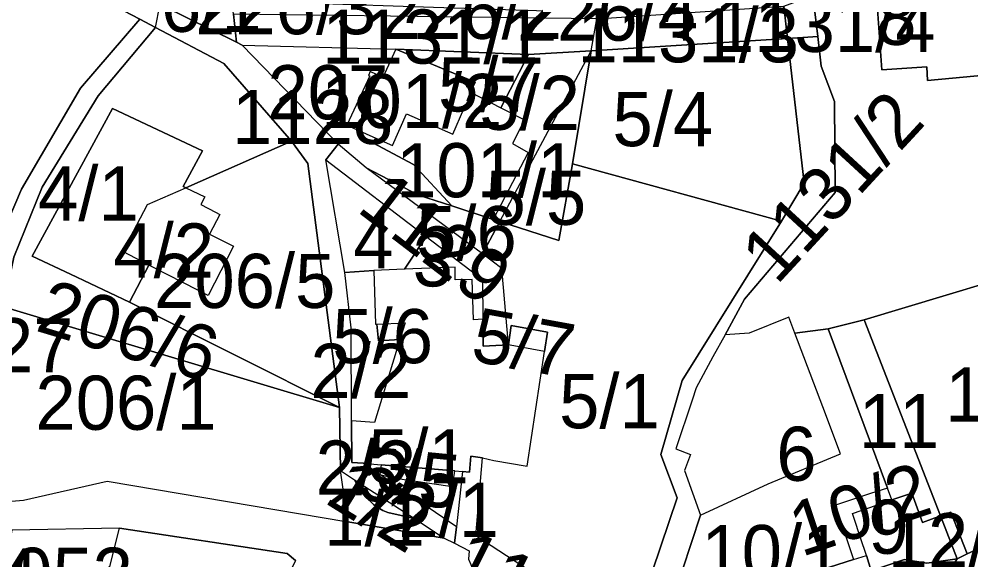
# Model space of a CAD drawing. Extents: x -623250 to -619626, y -1079612 to -1075424.
# Drawn here: x -621918.3 to -621742.5, y -1077437.8 to -1077337.8 of the extents above; entities that cross this region are included whole.
import ezdxf

# ---------------------------------------------------------------- set-up
doc = ezdxf.new("R2010")
doc.units = 0
for name, color, linetype in [('Hranice šetřená (k_ú_Džbánov - vnitřní obvod)', 7, 'Continuous'), ('Parcela nároku', 7, 'Continuous'), ('Parcelní číslo', 7, 'Continuous')]:
    doc.layers.add(name, color=color, linetype=linetype)

msp = doc.modelspace()

# ---------------------------------------------------------------- linework, layer by layer
at = {"layer": 'Hranice šetřená (k_ú_Džbánov - vnitřní obvod)'}
msp.add_lwpolyline([(-621979.33, -1077434.11), (-621981.48, -1077418.71), (-621967.44, -1077419.71), (-621940.51, -1077416.47), (-621930.63, -1077410.65), (-621923.08, -1077402.05), (-621922.91, -1077399.82), (-621921.11, -1077391), (-621919.24, -1077381.82), (-621913.99, -1077368.92), (-621903.63, -1077352.03), (-621893.06, -1077339.39), (-621892.26, -1077335.34), (-621891.68, -1077335.41), (-621878.09, -1077342.07), (-621878.67, -1077336.93), (-621878.96, -1077334.38), (-621841.71, -1077335.6), (-621820.79, -1077336.29)], dxfattribs=at)
at = {"layer": 'Parcela nároku'}
for points in [[(-622110.98, -1077248.42), (-622120.1, -1077242.65), (-622141.17, -1077304.62), (-622091.65, -1077325.32), (-622091.8, -1077327.95), (-622142.04, -1077307.19), (-622173.19, -1077398.85), (-622025.85, -1077415.55), (-621981.48, -1077418.71), (-621940.98, -1077412.64), (-621934.21, -1077407.78), (-621917.8, -1077369.23), (-621906.89, -1077350.6), (-621895.93, -1077337.87), (-621903.13, -1077334.05), (-621949.28, -1077320.36), (-621989.19, -1077307.24), (-622022.59, -1077293.19)], [(-621722.01, -1077340.46), (-621721.53, -1077346.44), (-621750.48, -1077349.15), (-621750.65, -1077346.65), (-621758.96, -1077347.22), (-621760.22, -1077329.01), (-621760.48, -1077325.2), (-621753.9, -1077324.68), (-621754.48, -1077314.8), (-621724.25, -1077312.55), (-621723.69, -1077319.3), (-621723.35, -1077323.39)], [(-621878.09, -1077342.07), (-621878.67, -1077336.93), (-621878.96, -1077334.38), (-621878.78, -1077323.55), (-621891.68, -1077335.41)], [(-621777.05, -1077335.46), (-621771.66, -1077333.4), (-621770.78, -1077341.04), (-621776.36, -1077341.42)], [(-621777.05, -1077335.46), (-621776.36, -1077341.42), (-621812.59, -1077343.68), (-621811.59, -1077337.77)], [(-621906.89, -1077350.6), (-621917.8, -1077369.23), (-621934.21, -1077407.78), (-621940.98, -1077412.64), (-621981.48, -1077418.71), (-621967.44, -1077419.71), (-621940.51, -1077416.47), (-621930.63, -1077410.65), (-621923.08, -1077402.05), (-621922.91, -1077399.82), (-621921.11, -1077391), (-621919.24, -1077381.82), (-621913.99, -1077368.92), (-621903.63, -1077352.03), (-621893.06, -1077339.39), (-621895.93, -1077337.87)], [(-621840.01, -1077337.41), (-621878.67, -1077336.93), (-621878.09, -1077342.07), (-621877.06, -1077342.65), (-621848.66, -1077343.39), (-621824.17, -1077344.4), (-621812.59, -1077343.68), (-621811.59, -1077337.77)], [(-621897.85, -1077390.15), (-621908.78, -1077384.97), (-621915.82, -1077381.64), (-621900.97, -1077354.33), (-621884.38, -1077362.19), (-621887.95, -1077368.76), (-621887.47, -1077368.99), (-621867.94, -1077360.37), (-621880.46, -1077346.06), (-621893.06, -1077339.39), (-621903.63, -1077352.03), (-621913.99, -1077368.92), (-621919.24, -1077381.82), (-621921.11, -1077391), (-621859.08, -1077409.62)], [(-621816.09, -1077364.55), (-621812.59, -1077343.68), (-621776.36, -1077341.42), (-621773.31, -1077368.14), (-621777.47, -1077375.16)], [(-621796.96, -1077417.26), (-621794.25, -1077418.3), (-621795.39, -1077421.25), (-621792.42, -1077429.53), (-621797.44, -1077444.63), (-621796.56, -1077448.06), (-621798.82, -1077448.78), (-621804.36, -1077448.91), (-621796.73, -1077426.32), (-621799.75, -1077418.27), (-621795.81, -1077404.61), (-621777.47, -1077375.16), (-621773.31, -1077368.14), (-621776.36, -1077341.42), (-621770.78, -1077341.04), (-621770.15, -1077346.54), (-621767.66, -1077353.06), (-621767.57, -1077369.87), (-621784.31, -1077389.59), (-621787.9, -1077396.16), (-621790.12, -1077400.23), (-621793.24, -1077405.95), (-621793.99, -1077408.24)], [(-621845.45, -1077364.73), (-621838.37, -1077372.34), (-621844.5, -1077370.35), (-621854.19, -1077365.31), (-621859.31, -1077360.95), (-621877.06, -1077342.65), (-621848.66, -1077343.39), (-621851.07, -1077348.62), (-621853.41, -1077347.54), (-621853.72, -1077348.23), (-621853.49, -1077348.33), (-621857.7, -1077357.45), (-621852.38, -1077359.81), (-621852.93, -1077360.72)], [(-621835.04, -1077353.07), (-621835.51, -1077352.87), (-621834.87, -1077351.35), (-621834.06, -1077349.46), (-621848.66, -1077343.39), (-621851.07, -1077348.62), (-621853.41, -1077347.54), (-621853.72, -1077348.23), (-621853.49, -1077348.33), (-621857.7, -1077357.45), (-621852.38, -1077359.81), (-621849.3, -1077361.18), (-621846.69, -1077355.31), (-621838.13, -1077359.11), (-621836.15, -1077354.43), (-621835.7, -1077354.63)], [(-621824.17, -1077344.4), (-621848.66, -1077343.39), (-621834.06, -1077349.46), (-621834.87, -1077351.35), (-621829.31, -1077354.2)], [(-621824.26, -1077362.46), (-621830.7, -1077374.84), (-621829.49, -1077375.23), (-621812.59, -1077343.68), (-621824.17, -1077344.4), (-621829.31, -1077354.2), (-621824.94, -1077356.44), (-621827.14, -1077360.85)], [(-621829.49, -1077375.23), (-621812.59, -1077343.68), (-621816.09, -1077364.55), (-621818.59, -1077378.77)], [(-621838.13, -1077359.11), (-621836.15, -1077354.43), (-621835.7, -1077354.63), (-621835.04, -1077353.07), (-621835.51, -1077352.87), (-621834.87, -1077351.35), (-621829.31, -1077354.2), (-621824.94, -1077356.44), (-621827.14, -1077360.85), (-621824.26, -1077362.46), (-621830.7, -1077374.84), (-621838.37, -1077372.34), (-621845.45, -1077364.73), (-621852.93, -1077360.72), (-621852.38, -1077359.81), (-621849.3, -1077361.18), (-621846.69, -1077355.31)], [(-621887.47, -1077368.99), (-621887.95, -1077368.76), (-621884.38, -1077362.19), (-621900.97, -1077354.33), (-621915.82, -1077381.64), (-621908.78, -1077384.97), (-621897.85, -1077390.15), (-621894.28, -1077383.33), (-621899.11, -1077380.8), (-621894.56, -1077372.12)], [(-621883.36, -1077388.93), (-621887.78, -1077386.66), (-621894.28, -1077383.33), (-621897.85, -1077390.15), (-621859.08, -1077409.62), (-621864.93, -1077364.54), (-621867.94, -1077360.37), (-621887.47, -1077368.99), (-621883.96, -1077370.65), (-621884.69, -1077372.1), (-621881.99, -1077373.52), (-621881.2, -1077373.93), (-621883.07, -1077377.55), (-621878.68, -1077379.82)], [(-621843.07, -1077378.02), (-621832.69, -1077385.95), (-621832.6, -1077393.31), (-621832.54, -1077398.28), (-621827.86, -1077398.01), (-621829.11, -1077383.89), (-621832.7, -1077381.23), (-621854.19, -1077365.31), (-621859.31, -1077360.95), (-621861.58, -1077363.84)], [(-621861.58, -1077363.84), (-621843.07, -1077378.02), (-621847.06, -1077384.05), (-621852.76, -1077384.29), (-621858.07, -1077384.67)], [(-621799.75, -1077418.27), (-621796.73, -1077426.32), (-621804.36, -1077448.91), (-621809.85, -1077449.04), (-621833.93, -1077433.32), (-621832.69, -1077418.93), (-621830.61, -1077419.39), (-621824.42, -1077420.45), (-621821.2, -1077399.24), (-621820.7, -1077395.66), (-621827.38, -1077394.44), (-621827.86, -1077398.01), (-621829.11, -1077383.89), (-621832.7, -1077381.23), (-621829.49, -1077375.23), (-621818.59, -1077378.77), (-621816.09, -1077364.55), (-621777.47, -1077375.16), (-621795.81, -1077404.61)], [(-621844.5, -1077370.35), (-621838.37, -1077372.34), (-621830.7, -1077374.84), (-621829.49, -1077375.23), (-621832.7, -1077381.23), (-621854.19, -1077365.31)], [(-621884.69, -1077372.1), (-621881.99, -1077373.52), (-621881.2, -1077373.93), (-621883.07, -1077377.55), (-621878.68, -1077379.82), (-621883.36, -1077388.93), (-621887.78, -1077386.66), (-621894.28, -1077383.33), (-621899.11, -1077380.8), (-621894.56, -1077372.12), (-621887.47, -1077368.99), (-621883.96, -1077370.65)], [(-621847.06, -1077384.05), (-621843.07, -1077378.02), (-621832.69, -1077385.95), (-621832.6, -1077393.31), (-621834.34, -1077393.39), (-621834.59, -1077385.98), (-621837.71, -1077385.99), (-621837.74, -1077383.65)], [(-621727.41, -1077426.95), (-621727.07, -1077429.35), (-621743.17, -1077436.62), (-621746.17, -1077428.93), (-621748.13, -1077429.61), (-621762.23, -1077393.38), (-621723.75, -1077381.83), (-621711.49, -1077404.92), (-621707.69, -1077404.92), (-621708.4, -1077405.43), (-621713.75, -1077410.11), (-621718.37, -1077414.12), (-621730.75, -1077420.29)], [(-621837.74, -1077383.65), (-621847.06, -1077384.05), (-621852.76, -1077384.29), (-621852.43, -1077394.2), (-621852.19, -1077394.19), (-621846.98, -1077393.96), (-621847.92, -1077397.02), (-621852.63, -1077412.39), (-621856.86, -1077412.04), (-621856.82, -1077419.74), (-621854.73, -1077419.91), (-621851.4, -1077420.19), (-621837.81, -1077421.32), (-621836.36, -1077421.44), (-621835.07, -1077421.55), (-621834.83, -1077418.6), (-621832.69, -1077418.93), (-621830.61, -1077419.39), (-621824.42, -1077420.45), (-621821.2, -1077399.24), (-621827.59, -1077398.09), (-621827.86, -1077398.01), (-621832.54, -1077398.28), (-621832.6, -1077393.31), (-621834.34, -1077393.39), (-621834.59, -1077385.98), (-621837.71, -1077385.99)], [(-621852.19, -1077394.19), (-621851.91, -1077397.27), (-621847.92, -1077397.02), (-621852.63, -1077412.39), (-621856.86, -1077412.04), (-621856.96, -1077394.88), (-621858.07, -1077384.67), (-621852.76, -1077384.29), (-621852.43, -1077394.2)], [(-621940.51, -1077416.47), (-621967.44, -1077419.71), (-621925.55, -1077422.7), (-621926.95, -1077427.5), (-621917.43, -1077426.72), (-621901.96, -1077423.24), (-621857.56, -1077430.72), (-621858.92, -1077421.27), (-621859.08, -1077409.62), (-621921.11, -1077391), (-621922.91, -1077399.82), (-621923.08, -1077402.05), (-621930.63, -1077410.65)], [(-621790.12, -1077400.23), (-621793.24, -1077405.95), (-621793.99, -1077408.24), (-621796.96, -1077417.26), (-621794.25, -1077418.3), (-621795.39, -1077421.25), (-621792.42, -1077429.53), (-621779.95, -1077423.7), (-621766.56, -1077418.15), (-621769.85, -1077409.48), (-621775.02, -1077395.85), (-621776.13, -1077392.93), (-621783.42, -1077395.84), (-621787.9, -1077396.16)], [(-621852.19, -1077394.19), (-621846.98, -1077393.96), (-621847.92, -1077397.02), (-621851.91, -1077397.27)], [(-621827.38, -1077394.44), (-621820.7, -1077395.66), (-621821.2, -1077399.24), (-621827.59, -1077398.09), (-621827.86, -1077398.01)], [(-621762.23, -1077393.38), (-621748.13, -1077429.61), (-621751.46, -1077430.87), (-621753.42, -1077425.43), (-621757.07, -1077426.67), (-621757.88, -1077424.5), (-621768.84, -1077395.05)], [(-621797.44, -1077444.63), (-621792.42, -1077429.53), (-621779.95, -1077423.7), (-621766.56, -1077418.15), (-621769.85, -1077409.48), (-621775.02, -1077395.85), (-621768.84, -1077395.05), (-621757.88, -1077424.5), (-621761.03, -1077425.51), (-621767.47, -1077427.64), (-621764.16, -1077437.67), (-621796.56, -1077448.06)], [(-621832.69, -1077418.93), (-621834.83, -1077418.6), (-621835.07, -1077421.55), (-621836.36, -1077421.44), (-621837.48, -1077431.63), (-621837.82, -1077434.7), (-621835.12, -1077436.08), (-621835.24, -1077437.66), (-621834.41, -1077439.6), (-621826.49, -1077443.98), (-621815.55, -1077448.1), (-621809.85, -1077449.04), (-621833.93, -1077433.32)], [(-621854.73, -1077419.91), (-621851.4, -1077420.19), (-621851.65, -1077422)], [(-621851.4, -1077420.19), (-621851.65, -1077422), (-621849.26, -1077422.59), (-621838.23, -1077424.18), (-621837.81, -1077421.32)], [(-621854.26, -1077426.13), (-621852.79, -1077427.51), (-621852, -1077428.09), (-621851.1, -1077428.64), (-621850.19, -1077429.01), (-621845.26, -1077430.13), (-621839.73, -1077433.72), (-621857.56, -1077430.72), (-621858.92, -1077421.27), (-621856.32, -1077422.96), (-621855.95, -1077423.66), (-621855.44, -1077424.52), (-621854.88, -1077425.35)], [(-621838.23, -1077424.18), (-621837.81, -1077421.32), (-621836.36, -1077421.44), (-621837.48, -1077431.63), (-621851.65, -1077422), (-621849.26, -1077422.59)], [(-621856.32, -1077422.96), (-621845.26, -1077430.13), (-621850.19, -1077429.01), (-621851.1, -1077428.64), (-621852, -1077428.09), (-621852.79, -1077427.51), (-621854.26, -1077426.13), (-621854.88, -1077425.35), (-621855.44, -1077424.52), (-621855.95, -1077423.66)], [(-621762.62, -1077434.4), (-621764.38, -1077429.21), (-621757.07, -1077426.67), (-621757.88, -1077424.5), (-621761.03, -1077425.51), (-621767.47, -1077427.64), (-621764.16, -1077437.67), (-621761.78, -1077436.96), (-621762.01, -1077436.21)], [(-621748.13, -1077429.61), (-621745.04, -1077437.54), (-621750.65, -1077438.34), (-621754.77, -1077437.72), (-621760.9, -1077439.77), (-621761.78, -1077436.96), (-621762.01, -1077436.21), (-621762.62, -1077434.4), (-621764.38, -1077429.21), (-621757.07, -1077426.67), (-621753.42, -1077425.43), (-621751.46, -1077430.87)], [(-621748.13, -1077429.61), (-621746.17, -1077428.93), (-621743.17, -1077436.62), (-621745.04, -1077437.54)], [(-621899.68, -1077431.9), (-621919.61, -1077432.3), (-621922.76, -1077449.26), (-621901.48, -1077439)], [(-621899.68, -1077431.9), (-621868.73, -1077436.59), (-621867.23, -1077437.89), (-621874.52, -1077452.6), (-621884.52, -1077450.23), (-621903.02, -1077446.46), (-621903.34, -1077446.35), (-621901.48, -1077439)]]:
    msp.add_lwpolyline(points, close=True, dxfattribs=at)
for points in [[(-621760.22, -1077329.01), (-621758.96, -1077347.22), (-621750.65, -1077346.65), (-621750.48, -1077349.15), (-621721.53, -1077346.44), (-621722.01, -1077340.46), (-621723.35, -1077323.39)], [(-621694.61, -1077325.64), (-621686.57, -1077362.36), (-621723.75, -1077381.83), (-621762.23, -1077393.38), (-621768.84, -1077395.05), (-621775.02, -1077395.85), (-621776.13, -1077392.93), (-621783.42, -1077395.84), (-621787.9, -1077396.16), (-621784.31, -1077389.59), (-621767.57, -1077369.87), (-621767.66, -1077353.06), (-621770.15, -1077346.54), (-621770.78, -1077341.04), (-621771.66, -1077333.4)], [(-621903.13, -1077334.05), (-621895.93, -1077337.87), (-621893.06, -1077339.39), (-621880.46, -1077346.06), (-621867.94, -1077360.37), (-621864.93, -1077364.54), (-621859.08, -1077409.62), (-621858.92, -1077421.27), (-621856.32, -1077422.96), (-621845.26, -1077430.13), (-621839.73, -1077433.72), (-621837.82, -1077434.7), (-621837.48, -1077431.63), (-621851.65, -1077422), (-621854.73, -1077419.91), (-621856.82, -1077419.74), (-621856.86, -1077412.04), (-621856.96, -1077394.88), (-621858.07, -1077384.67), (-621861.58, -1077363.84), (-621859.31, -1077360.95), (-621877.06, -1077342.65), (-621878.09, -1077342.07), (-621891.68, -1077335.41)], [(-621926.95, -1077427.5), (-621917.43, -1077426.72), (-621901.96, -1077423.24), (-621857.56, -1077430.72), (-621839.73, -1077433.72), (-621837.82, -1077434.7), (-621835.12, -1077436.08), (-621835.24, -1077437.66), (-621834.41, -1077439.6)], [(-621741.37, -1077445.5), (-621748.07, -1077445.84), (-621748.43, -1077442.8), (-621745.04, -1077437.54), (-621743.17, -1077436.62), (-621727.07, -1077429.35)], [(-621867.23, -1077437.89), (-621868.73, -1077436.59), (-621899.68, -1077431.9), (-621919.61, -1077432.3)], [(-621796.56, -1077448.06), (-621764.16, -1077437.67), (-621761.78, -1077436.96), (-621760.9, -1077439.77), (-621754.77, -1077437.72), (-621750.65, -1077438.34), (-621745.04, -1077437.54), (-621748.43, -1077442.8)]]:
    msp.add_lwpolyline(points, dxfattribs=at)

# ---------------------------------------------------------------- texts
at = {"layer": 'Parcelní číslo'}
for s, p in [('6/1', (-621892.05, -1077340.19)), ('226/3', (-621885.73, -1077340.63)), ('226/2', (-621851.48, -1077341.49)), ('226/4', (-621826.33, -1077341.82)), ('8', (-621759.98, -1077342.6)), ('1131/4', (-621789.93, -1077343.9)), ('1131/1', (-621862.27, -1077346.06)), ('1131/3', (-621815.14, -1077345.82)), ('5/7', (-621840.88, -1077354.91)), ('207', (-621872.38, -1077356.35)), ('101/2', (-621862.47, -1077357.96)), ('5/2', (-621833.27, -1077358.3)), ('1128', (-621878.92, -1077360.92)), ('5/4', (-621808.68, -1077361.32)), ('101/1', (-621848.63, -1077370.76)), ('4/1', (-621914.75, -1077375.05)), ('5/5', (-621832.12, -1077375.85)), ('5/6', (-621844.94, -1077382.38)), ('4/2', (-621900.84, -1077385.59)), ('4', (-621856.54, -1077383.87)), ('3', (-621845.57, -1077387.23)), ('206/5', (-621893.31, -1077391.21)), ('5/6', (-621860.4, -1077401.42)), ('1127', (-621937.96, -1077403.1)), ('2/2', (-621864.44, -1077407.82)), ('12/1', (-621747.24, -1077412.21)), ('206/1', (-621915.23, -1077413.72)), ('5/1', (-621818.53, -1077413.44)), ('11', (-621763.21, -1077417.1)), ('5/1', (-621853.8, -1077423.62)), ('6', (-621778.42, -1077423.15)), ('2/3', (-621863.5, -1077425.71)), ('2/1', (-621848.22, -1077433.51)), ('1/1', (-621861.91, -1077435.15)), ('9', (-621761.43, -1077436.63)), ('12/4', (-621757.86, -1077439.14)), ('10/1', (-621792.25, -1077441.32)), ('1054', (-621944.42, -1077445.63)), ('1053', (-621926.95, -1077445.52))]:
    msp.add_text(s, height=10, dxfattribs=at).set_placement(p)
for s, rotation, p in [('1131/2', 47.3376, (-621778.35, -1077387.14)), ('1129', 322.6119, (-621856.13, -1077373.22)), ('206/6', 343.2943, (-621915.47, -1077395.34)), ('5/7', 349.683, (-621835.12, -1077400.9)), ('5/5', 354.4689, (-621855.89, -1077426.62)), ('1/2', 328.1792, (-621862.21, -1077427.01)), ('10/2', 18.5882, (-621773.8, -1077437.26)), ('1130', 333.4179, (-621839.45, -1077440.78))]:
    msp.add_text(s, height=10, rotation=rotation, dxfattribs=at).set_placement(p)

doc.saveas('drawing.dxf')
